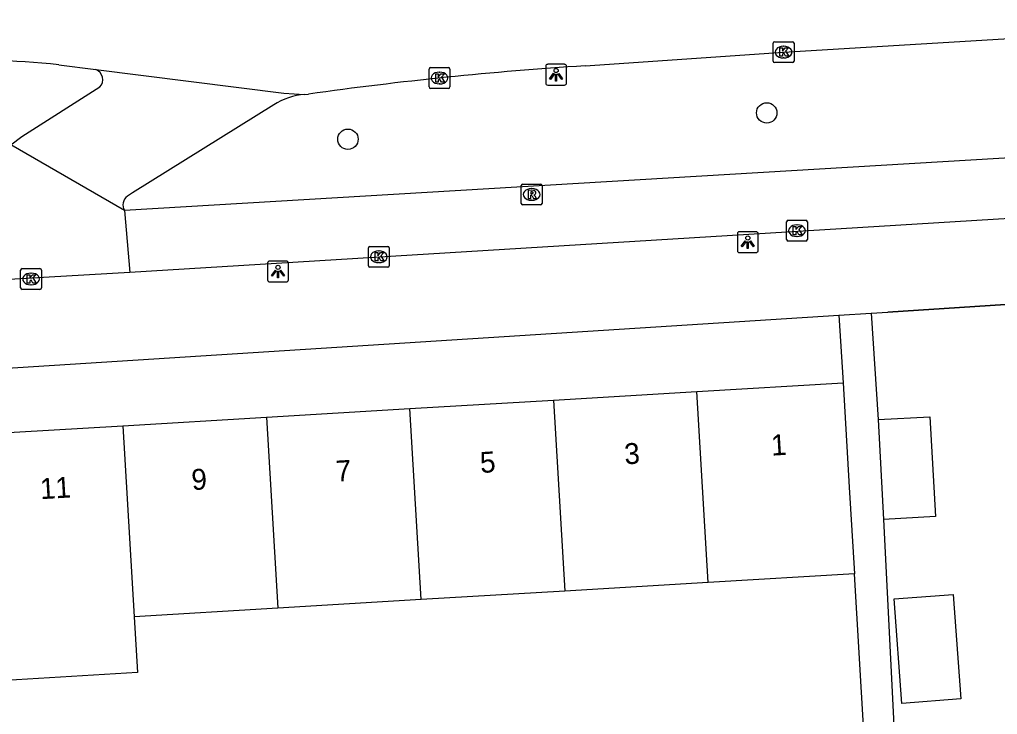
# Model space of a CAD drawing. Extents: x 159689 to 160786, y 387323 to 388339.
# Drawn here: x 160654.31 to 160701.18, y 388302.33 to 388335.62 of the extents above; entities that cross this region are included whole.
import ezdxf

# ---------------------------------------------------------------- set-up
doc = ezdxf.new("R2010")
doc.units = 0
for name, color, linetype in [('IMGEO_Boom', 7, 'Continuous'), ('IMGEO_Fietspad_open', 7, 'Continuous'), ('IMGEO_Kolk', 7, 'Continuous'), ('IMGEO_Lichtpunt', 7, 'Continuous'), ('IMGEO_Muur', 7, 'Continuous'), ('IMGEO_Pand', 7, 'Continuous'), ('IMGEO_Pand_nummerreeks', 7, 'Continuous'), ('IMGEO_Rijbaan_lokaal_open', 7, 'Continuous'), ('IMGEO_Rijbaan_regionaal_gesloten', 7, 'Continuous'), ('IMGEO_Rioolput', 7, 'Continuous'), ('IMGEO_Voetpad_open', 7, 'Continuous')]:
    doc.layers.add(name, color=color, linetype=linetype)

msp = doc.modelspace()

# ---------------------------------------------------------------- linework, layer by layer
at = {"layer": 'IMGEO_Boom'}
for centre in [(160690.124, 388331.145), (160670.052, 388329.884)]:
    msp.add_circle(centre, 0.489, dxfattribs=at)
at = {"layer": 'IMGEO_Fietspad_open'}
for points in [[(160717.24, 388335.219), (160717.368, 388329.924), (160659.338, 388326.463)], [(160720.396, 388327.117), (160717.121, 388327.035), (160659.605, 388323.5)]]:
    msp.add_lwpolyline(points, dxfattribs=at)
at = {"layer": 'IMGEO_Kolk'}
for p, q in [((160690.432, 388333.631), (160690.432, 388334.483)), ((160690.507, 388334.557), (160691.359, 388334.557)), ((160691.433, 388334.483), (160691.433, 388333.631)), ((160690.92, 388334.337), (160690.945, 388334.337)), ((160691.359, 388333.557), (160690.507, 388333.557)), ((160690.943, 388333.777), (160690.918, 388333.777)), ((160673.937, 388332.39), (160673.937, 388333.242)), ((160674.012, 388333.316), (160674.864, 388333.316)), ((160674.425, 388333.096), (160674.45, 388333.096)), ((160674.938, 388333.242), (160674.938, 388332.39)), ((160674.864, 388332.316), (160674.012, 388332.316)), ((160674.448, 388332.536), (160674.423, 388332.536)), ((160691.073, 388325.078), (160691.073, 388325.93)), ((160691.148, 388326.004), (160692, 388326.004)), ((160691.561, 388325.784), (160691.586, 388325.784)), ((160692.074, 388325.93), (160692.074, 388325.078)), ((160691.584, 388325.224), (160691.559, 388325.224)), ((160671.033, 388323.827), (160671.033, 388324.679)), ((160671.108, 388324.753), (160671.96, 388324.753)), ((160672.034, 388324.679), (160672.034, 388323.827)), ((160692, 388325.004), (160691.148, 388325.004)), ((160671.521, 388324.533), (160671.546, 388324.533)), ((160654.436, 388323.69), (160655.288, 388323.69)), ((160671.96, 388323.753), (160671.108, 388323.753)), ((160671.544, 388323.973), (160671.519, 388323.973)), ((160654.361, 388322.764), (160654.361, 388323.616)), ((160654.849, 388323.47), (160654.874, 388323.47)), ((160655.362, 388323.616), (160655.362, 388322.764)), ((160654.872, 388322.91), (160654.847, 388322.91)), ((160655.288, 388322.69), (160654.436, 388322.69))]:
    msp.add_line(p, q, dxfattribs=at)
for points in [[(160690.432, 388333.631), (160690.432, 388334.483)], [(160690.507, 388334.557), (160691.359, 388334.557)], [(160691.433, 388334.483), (160691.433, 388333.631)], [(160690.753, 388334.257), (160690.876, 388334.257), (160690.876, 388334.106), (160691.006, 388334.257), (160691.17, 388334.257), (160691.024, 388334.106), (160691.177, 388333.857), (160691.025, 388333.857), (160690.94, 388334.021), (160690.876, 388333.954), (160690.876, 388333.857), (160690.753, 388333.857), (160690.753, 388334.257)], [(160691.359, 388333.557), (160690.507, 388333.557)], [(160673.937, 388332.39), (160673.937, 388333.242)], [(160674.012, 388333.316), (160674.864, 388333.316)], [(160674.938, 388333.242), (160674.938, 388332.39)], [(160674.258, 388333.016), (160674.381, 388333.016), (160674.381, 388332.865), (160674.511, 388333.016), (160674.675, 388333.016), (160674.529, 388332.865), (160674.682, 388332.616), (160674.53, 388332.616), (160674.445, 388332.78), (160674.381, 388332.713), (160674.381, 388332.616), (160674.258, 388332.616), (160674.258, 388333.016)], [(160674.864, 388332.316), (160674.012, 388332.316)], [(160691.073, 388325.078), (160691.073, 388325.93)], [(160691.148, 388326.004), (160692, 388326.004)], [(160691.394, 388325.704), (160691.517, 388325.704), (160691.517, 388325.553), (160691.647, 388325.704), (160691.811, 388325.704), (160691.665, 388325.553), (160691.818, 388325.304), (160691.666, 388325.304), (160691.581, 388325.468), (160691.517, 388325.401), (160691.517, 388325.304), (160691.394, 388325.304), (160691.394, 388325.704)], [(160692.074, 388325.93), (160692.074, 388325.078)], [(160671.033, 388323.827), (160671.033, 388324.679)], [(160671.108, 388324.753), (160671.96, 388324.753)], [(160672.034, 388324.679), (160672.034, 388323.827)], [(160692, 388325.004), (160691.148, 388325.004)], [(160671.354, 388324.453), (160671.477, 388324.453), (160671.477, 388324.302), (160671.607, 388324.453), (160671.771, 388324.453), (160671.625, 388324.302), (160671.778, 388324.053), (160671.626, 388324.053), (160671.541, 388324.217), (160671.477, 388324.15), (160671.477, 388324.053), (160671.354, 388324.053), (160671.354, 388324.453)], [(160654.436, 388323.69), (160655.288, 388323.69)], [(160671.96, 388323.753), (160671.108, 388323.753)], [(160654.361, 388322.764), (160654.361, 388323.616)], [(160654.682, 388323.39), (160654.805, 388323.39), (160654.805, 388323.239), (160654.935, 388323.39), (160655.099, 388323.39), (160654.953, 388323.239), (160655.106, 388322.99), (160654.954, 388322.99), (160654.869, 388323.154), (160654.805, 388323.087), (160654.805, 388322.99), (160654.682, 388322.99), (160654.682, 388323.39)], [(160655.362, 388323.616), (160655.362, 388322.764)], [(160655.288, 388322.69), (160654.436, 388322.69)]]:
    msp.add_lwpolyline(points, dxfattribs=at)
for centre, start, end in [((160690.509, 388334.481), 91.552, 178.448), ((160690.509, 388334.481), 91.552, 178.448), ((160691.357, 388334.481), 1.552, 88.448), ((160691.357, 388334.481), 1.552, 88.448), ((160690.509, 388333.633), 181.552, 268.448), ((160690.509, 388333.633), 181.552, 268.448), ((160691.357, 388333.633), 271.552, 358.448), ((160691.357, 388333.633), 271.552, 358.448), ((160674.014, 388333.24), 91.552, 178.448), ((160674.014, 388333.24), 91.552, 178.448), ((160674.862, 388333.24), 1.552, 88.448), ((160674.862, 388333.24), 1.552, 88.448), ((160674.014, 388332.392), 181.552, 268.448), ((160674.014, 388332.392), 181.552, 268.448), ((160674.862, 388332.392), 271.552, 358.448), ((160674.862, 388332.392), 271.552, 358.448), ((160691.15, 388325.928), 91.552, 178.448), ((160691.15, 388325.928), 91.552, 178.448), ((160691.998, 388325.928), 1.552, 88.448), ((160691.998, 388325.928), 1.552, 88.448), ((160671.11, 388324.677), 91.552, 178.448), ((160671.11, 388324.677), 91.552, 178.448), ((160671.958, 388324.677), 1.552, 88.448), ((160671.958, 388324.677), 1.552, 88.448), ((160691.15, 388325.08), 181.552, 268.448), ((160691.15, 388325.08), 181.552, 268.448), ((160691.998, 388325.08), 271.552, 358.448), ((160691.998, 388325.08), 271.552, 358.448), ((160654.438, 388323.614), 91.552, 178.448), ((160654.438, 388323.614), 91.552, 178.448), ((160655.286, 388323.614), 1.552, 88.448), ((160655.286, 388323.614), 1.552, 88.448), ((160671.11, 388323.829), 181.552, 268.448), ((160671.11, 388323.829), 181.552, 268.448), ((160671.958, 388323.829), 271.552, 358.448), ((160671.958, 388323.829), 271.552, 358.448), ((160654.438, 388322.766), 181.552, 268.448), ((160654.438, 388322.766), 181.552, 268.448), ((160655.286, 388322.766), 271.552, 358.448), ((160655.286, 388322.766), 271.552, 358.448)]:
    msp.add_arc(centre, 0.0765, start, end, dxfattribs=at)
for centre, major_axis, ratio, start_param, end_param in [((160690.919, 388334.057), (-0.387, 0.002), 0.722429, 4.712389, 7.853982), ((160690.944, 388334.057), (-0.39, 0.002), 0.717154, 1.570796, 4.712389), ((160674.424, 388332.816), (-0.387, 0.002), 0.722429, 4.712389, 7.853982), ((160674.449, 388332.816), (-0.39, 0.002), 0.717154, 1.570796, 4.712389), ((160691.56, 388325.504), (-0.387, 0.002), 0.722429, 4.712389, 7.853982), ((160691.585, 388325.504), (-0.39, 0.002), 0.717154, 1.570796, 4.712389), ((160671.52, 388324.253), (-0.387, 0.002), 0.722429, 4.712389, 7.853982), ((160671.545, 388324.253), (-0.39, 0.002), 0.717154, 1.570796, 4.712389), ((160654.848, 388323.19), (-0.387, 0.002), 0.722429, 4.712389, 7.853982), ((160654.873, 388323.19), (-0.39, 0.002), 0.717154, 1.570796, 4.712389)]:
    msp.add_ellipse(centre, major_axis=major_axis, ratio=ratio, start_param=start_param, end_param=end_param, dxfattribs=at)
at = {"layer": 'IMGEO_Lichtpunt'}
for p, q in [((160679.531, 388333.377), (160679.531, 388332.57)), ((160679.531, 388333.377), (160679.531, 388332.57)), ((160680.433, 388333.472), (160679.625, 388333.472)), ((160680.433, 388333.472), (160679.625, 388333.472)), ((160680.527, 388332.57), (160680.527, 388333.377)), ((160680.527, 388332.57), (160680.527, 388333.377)), ((160679.625, 388332.476), (160680.433, 388332.476)), ((160679.625, 388332.476), (160680.433, 388332.476)), ((160688.718, 388325.357), (160688.718, 388324.55)), ((160688.718, 388325.357), (160688.718, 388324.55)), ((160689.62, 388325.452), (160688.812, 388325.452)), ((160689.62, 388325.452), (160688.812, 388325.452)), ((160689.714, 388324.55), (160689.714, 388325.357)), ((160689.714, 388324.55), (160689.714, 388325.357)), ((160688.812, 388324.456), (160689.62, 388324.456)), ((160688.812, 388324.456), (160689.62, 388324.456)), ((160666.2, 388323.952), (160666.2, 388323.145)), ((160666.2, 388323.952), (160666.2, 388323.145)), ((160667.102, 388324.047), (160666.294, 388324.047)), ((160667.102, 388324.047), (160666.294, 388324.047)), ((160667.196, 388323.145), (160667.196, 388323.952)), ((160667.196, 388323.145), (160667.196, 388323.952)), ((160666.294, 388323.051), (160667.102, 388323.051)), ((160666.294, 388323.051), (160667.102, 388323.051))]:
    msp.add_line(p, q, dxfattribs=at)
for points in [[(160679.905, 388333.041), (160679.944, 388333.013), (160679.756, 388332.751), (160679.718, 388332.778), (160679.905, 388333.041)], [(160680.007, 388332.993), (160680.054, 388332.993), (160680.054, 388332.671), (160680.007, 388332.671), (160680.007, 388332.993)], [(160680.117, 388333.013), (160680.155, 388333.04), (160680.342, 388332.778), (160680.303, 388332.75), (160680.117, 388333.013)], [(160689.092, 388325.021), (160689.131, 388324.993), (160688.943, 388324.731), (160688.905, 388324.758), (160689.092, 388325.021)], [(160689.194, 388324.973), (160689.241, 388324.973), (160689.241, 388324.651), (160689.194, 388324.651), (160689.194, 388324.973)], [(160689.304, 388324.993), (160689.342, 388325.02), (160689.529, 388324.758), (160689.49, 388324.73), (160689.304, 388324.993)], [(160666.574, 388323.616), (160666.613, 388323.588), (160666.425, 388323.326), (160666.387, 388323.353), (160666.574, 388323.616)], [(160666.676, 388323.568), (160666.723, 388323.568), (160666.723, 388323.246), (160666.676, 388323.246), (160666.676, 388323.568)], [(160666.786, 388323.588), (160666.824, 388323.615), (160667.011, 388323.353), (160666.972, 388323.325), (160666.786, 388323.588)]]:
    msp.add_lwpolyline(points, dxfattribs=at)
for centre in [(160680.03, 388333.175), (160689.217, 388325.155), (160666.699, 388323.75)]:
    msp.add_circle(centre, 0.0994, dxfattribs=at)
for centre, start, end in [((160679.625, 388333.377), 90, 180), ((160679.625, 388333.377), 90, 180), ((160680.433, 388333.377), 0, 90), ((160680.433, 388333.377), 0, 90), ((160679.625, 388332.57), 180, 270), ((160679.625, 388332.57), 180, 270), ((160680.433, 388332.57), 270, 0), ((160680.433, 388332.57), 270, 360), ((160688.812, 388325.357), 90, 180), ((160688.812, 388325.357), 90, 180), ((160689.62, 388325.357), 0, 90), ((160689.62, 388325.357), 0, 90), ((160688.812, 388324.55), 180, 270), ((160688.812, 388324.55), 180, 270), ((160689.62, 388324.55), 270, 0), ((160689.62, 388324.55), 270, 360), ((160666.294, 388323.952), 90, 180), ((160666.294, 388323.952), 90, 180), ((160667.102, 388323.952), 0, 90), ((160667.102, 388323.952), 0, 90), ((160666.294, 388323.145), 180, 270), ((160666.294, 388323.145), 180, 270), ((160667.102, 388323.145), 270, 0), ((160667.102, 388323.145), 270, 360)]:
    msp.add_arc(centre, 0.0946, start, end, dxfattribs=at)
at = {"layer": 'IMGEO_Muur'}
msp.add_lwpolyline([(160704.998, 388322.184), (160695.926, 388321.6)], dxfattribs=at)
at = {"layer": 'IMGEO_Pand'}
for points in [[(160686.774, 388317.798), (160693.78, 388318.215)], [(160693.78, 388318.215), (160694.077, 388313.224), (160694.324, 388309.068)], [(160679.896, 388317.389), (160686.774, 388317.798)], [(160687.311, 388308.651), (160686.774, 388317.798)], [(160673.018, 388316.98), (160679.896, 388317.389)], [(160679.896, 388317.389), (160680.44, 388308.242)], [(160666.141, 388316.571), (160673.018, 388316.98)], [(160673.563, 388307.833), (160673.018, 388316.98)], [(160659.263, 388316.162), (160666.141, 388316.571)], [(160666.141, 388316.571), (160666.686, 388307.424)], [(160695.458, 388316.456), (160697.949, 388316.595), (160698.216, 388311.808), (160695.725, 388311.669)], [(160695.458, 388316.456), (160695.725, 388311.669)], [(160652.385, 388315.752), (160659.263, 388316.162)], [(160659.263, 388316.162), (160659.807, 388307.015)], [(160694.324, 388309.068), (160687.311, 388308.651)], [(160680.44, 388308.242), (160673.563, 388307.833)], [(160687.311, 388308.651), (160680.44, 388308.242)], [(160673.563, 388307.833), (160666.686, 388307.424)], [(160696.604, 388302.862), (160696.231, 388307.869), (160699.055, 388308.08), (160699.429, 388303.072), (160696.604, 388302.862)], [(160666.686, 388307.424), (160659.807, 388307.015)], [(160659.807, 388307.015), (160659.966, 388304.335), (160653.088, 388303.926)]]:
    msp.add_lwpolyline(points, dxfattribs=at)
at = {"layer": 'IMGEO_Rijbaan_lokaal_open'}
for points in [[(160653.894, 388329.614), (160654.428, 388330.023), (160658.155, 388332.388)], [(160666.497, 388331.526), (160659.722, 388327.318), (160659.479, 388327.165)], [(160659.338, 388326.463), (160653.894, 388329.614)], [(160659.338, 388326.463), (160659.605, 388323.5)], [(160659.605, 388323.5), (160653.518, 388323.156), (160631.841, 388321.727)]]:
    msp.add_lwpolyline(points, dxfattribs=at)
for centre, radius, start, end in [((160657.79, 388332.742), 0.509, 315.8669, 68.7659), ((160668.268, 388328.768), 3.278, 95.1739, 122.6952), ((160659.815, 388326.732), 0.548, 127.8649, 209.421)]:
    msp.add_arc(centre, radius, start, end, dxfattribs=at)
at = {"layer": 'IMGEO_Rijbaan_regionaal_gesloten'}
for points in [[(160681.416, 388333.399), (160690.933, 388334.057), (160716.801, 388335.616)], [(160656.191, 388333.454), (160657.974, 388333.217)], [(160657.974, 388333.217), (160666.982, 388332.084), (160667.972, 388332.032)], [(160667.972, 388332.032), (160668.163, 388332.044)]]:
    msp.add_lwpolyline(points, dxfattribs=at)
for centre, radius, start, end in [((160649.235, 388257.242), 76.529, 84.7853, 94.44074), ((160692.113, 388163.282), 170.453, 93.59809, 98.0773)]:
    msp.add_arc(centre, radius, start, end, dxfattribs=at)
at = {"layer": 'IMGEO_Rioolput'}
for p, q in [((160678.357, 388326.812), (160678.357, 388327.664)), ((160678.432, 388327.738), (160679.284, 388327.738)), ((160678.845, 388327.518), (160678.87, 388327.518)), ((160679.358, 388327.664), (160679.358, 388326.812)), ((160679.284, 388326.738), (160678.432, 388326.738)), ((160678.868, 388326.958), (160678.843, 388326.958))]:
    msp.add_line(p, q, dxfattribs=at)
for points in [[(160678.357, 388326.812), (160678.357, 388327.664)], [(160678.432, 388327.738), (160679.284, 388327.738)], [(160679.358, 388327.664), (160679.358, 388326.812)], [(160678.946, 388327.436), (160678.694, 388327.438), (160678.694, 388327.038)], [(160678.694, 388327.038), (160678.818, 388327.038), (160678.818, 388327.2), (160678.829, 388327.2)], [(160678.872, 388327.357), (160678.818, 388327.357), (160678.818, 388327.276)], [(160678.818, 388327.276), (160678.87, 388327.276)], [(160678.876, 388327.171), (160678.947, 388327.038), (160679.087, 388327.038), (160679.022, 388327.164)], [(160679.284, 388326.738), (160678.432, 388326.738)]]:
    msp.add_lwpolyline(points, dxfattribs=at)
for centre, radius, start, end in [((160678.434, 388327.662), 0.0765, 91.552, 178.448), ((160678.434, 388327.662), 0.0765, 91.552, 178.448), ((160679.282, 388327.662), 0.0765, 1.552, 88.448), ((160679.282, 388327.662), 0.0765, 1.552, 88.448), ((160678.828, 388327.147), 0.0533, 26.0293, 88.6989), ((160678.854, 388327.465), 0.19, 274.7715, 282.9687), ((160678.878, 388327.261), 0.0964, 77.0061, 93.1865), ((160678.892, 388327.318), 0.0378, 276.6634, 79.6772), ((160678.945, 388327.326), 0.109, 350.3612, 89.416), ((160678.943, 388327.326), 0.112, 277.5842, 350.9817), ((160678.927, 388327.111), 0.108, 29.5134, 73.7905), ((160678.434, 388326.814), 0.0765, 181.552, 268.448), ((160678.434, 388326.814), 0.0765, 181.552, 268.448), ((160679.282, 388326.814), 0.0765, 271.552, 358.448), ((160679.282, 388326.814), 0.0765, 271.552, 358.448)]:
    msp.add_arc(centre, radius, start, end, dxfattribs=at)
for centre, major_axis, ratio, start_param, end_param in [((160678.844, 388327.238), (-0.387, 0.002), 0.722429, 4.712389, 7.853982), ((160678.869, 388327.238), (-0.39, 0.002), 0.717154, 1.570796, 4.712389)]:
    msp.add_ellipse(centre, major_axis=major_axis, ratio=ratio, start_param=start_param, end_param=end_param, dxfattribs=at)
at = {"layer": 'IMGEO_Voetpad_open'}
for points in [[(160695.134, 388321.55), (160695.926, 388321.6), (160704.998, 388322.184)], [(160567.485, 388313.428), (160693.574, 388321.451)], [(160693.574, 388321.451), (160695.134, 388321.55)], [(160693.574, 388321.451), (160693.78, 388318.215)], [(160695.134, 388321.55), (160695.458, 388316.456)], [(160695.725, 388311.669), (160696.237, 388301.492), (160694.774, 388301.492), (160694.324, 388309.068)]]:
    msp.add_lwpolyline(points, dxfattribs=at)

# ---------------------------------------------------------------- texts
at = {"layer": 'IMGEO_Pand_nummerreeks'}
for s, p in [('1', (160690.356, 388314.725)), ('3', (160683.326, 388314.308)), ('5', (160676.41, 388313.897)), ('7', (160669.494, 388313.485)), ('9', (160662.578, 388313.074)), ('11', (160655.316, 388312.64))]:
    msp.add_text(s, height=1, rotation=3.4046, dxfattribs=at).set_placement(p)

doc.saveas('drawing.dxf')
